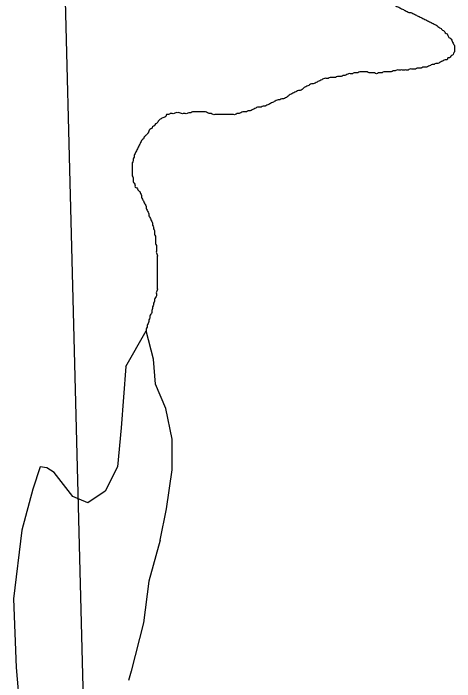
# Model space of a CAD drawing. Extents: x 813775 to 1157140, y 1757555 to 1979907.
# Drawn here: x 1031715 to 1033040, y 1865293 to 1867301 of the extents above; entities that cross this region are included whole.
import ezdxf

# ---------------------------------------------------------------- set-up
doc = ezdxf.new("R2010")
doc.units = 0
doc.layers.add('Level 35', color=7, linetype='Continuous')
doc.layers.add('Level 5', color=7, linetype='Continuous')

msp = doc.modelspace()

# ---------------------------------------------------------------- linework, layer by layer
at = {"layer": 'Level 35'}
for points in [[(1032052.4, 1866239.5), (1032113.8, 1866346.7)], [(1032136.1, 1866261.8), (1032113.8, 1866346.7)], [(1032155.6, 1865717.6), (1032175.2, 1865812.5), (1032191.9, 1865929.7), (1032191.9, 1866021.8), (1032172.4, 1866113.9), (1032141.7, 1866186.5), (1032136.1, 1866261.8)], [(1032052.4, 1866239.5), (1032038.5, 1866055.3), (1032027.3, 1865938.1), (1031991.1, 1865865.5), (1031938.1, 1865829.8)], [(1031938.1, 1865829.8), (1031893.4, 1865848.8), (1031837.6, 1865921.4), (1031815.3, 1865935.3), (1031795.8, 1865938.1), (1031773.5, 1865871.1), (1031740, 1865748.3), (1031714.9, 1865541.8), (1031723.3, 1865335.3), (1031745.6, 1865078.6)], [(1032155.6, 1865717.6), (1032122.2, 1865594.8), (1032105.4, 1865469.3), (1032069.2, 1865324.1), (1032060.3, 1865296.1)]]:
    msp.add_lwpolyline(points, dxfattribs=at)
for points in [[(1032590.8, 1867680.7), (1032590.8, 1867675.1), (1032588, 1867669.5), (1032588, 1867663.9), (1032588, 1867658.3), (1032588, 1867652.8), (1032588, 1867647.2), (1032588, 1867641.6), (1032590.8, 1867636), (1032590.8, 1867630.4), (1032590.8, 1867624.9), (1032593.6, 1867619.3), (1032593.6, 1867613.7), (1032596.4, 1867608.1), (1032596.4, 1867602.5), (1032596.4, 1867596.9), (1032596.4, 1867591.4), (1032599.2, 1867585.8), (1032601.9, 1867580.2), (1032604.7, 1867574.6), (1032607.5, 1867569), (1032610.3, 1867563.5), (1032613.1, 1867557.9), (1032618.7, 1867552.3), (1032621.5, 1867546.7), (1032624.3, 1867541.1), (1032629.8, 1867538.3), (1032632.6, 1867532.8), (1032635.4, 1867527.2), (1032641, 1867524.4), (1032646.6, 1867521.6), (1032649.4, 1867516), (1032652.2, 1867510.4), (1032657.7, 1867507.6), (1032663.3, 1867504.8), (1032668.9, 1867499.3), (1032674.5, 1867496.5), (1032677.3, 1867490.9), (1032682.8, 1867490.9), (1032688.4, 1867485.3), (1032694, 1867482.5), (1032696.8, 1867476.9), (1032699.6, 1867471.4), (1032705.2, 1867471.4), (1032707.9, 1867465.8), (1032710.7, 1867460.2), (1032716.3, 1867457.4), (1032716.3, 1867451.8), (1032721.9, 1867446.2), (1032724.7, 1867440.7), (1032724.7, 1867435.1), (1032727.5, 1867429.5), (1032730.3, 1867423.9), (1032733.1, 1867418.3), (1032735.8, 1867412.8), (1032738.6, 1867407.2), (1032741.4, 1867401.6), (1032741.4, 1867396), (1032744.2, 1867390.4), (1032747, 1867384.8), (1032749.8, 1867379.3), (1032752.6, 1867373.7), (1032758.2, 1867368.1), (1032763.7, 1867362.5), (1032769.3, 1867362.5), (1032774.9, 1867356.9), (1032780.5, 1867356.9), (1032786.1, 1867354.1), (1032791.6, 1867351.4), (1032797.2, 1867348.6), (1032802.8, 1867348.6), (1032808.4, 1867345.8), (1032813.9, 1867345.8), (1032819.5, 1867343), (1032825.1, 1867340.2), (1032830.7, 1867337.4), (1032836.3, 1867334.6), (1032841.8, 1867334.6), (1032847.4, 1867331.8), (1032853, 1867326.2), (1032858.6, 1867326.2), (1032864.2, 1867323.4), (1032869.7, 1867320.7), (1032875.3, 1867317.9), (1032880.9, 1867315.1), (1032886.5, 1867312.3), (1032892, 1867309.5), (1032897.6, 1867306.7), (1032903.2, 1867303.9), (1032908.8, 1867303.9), (1032914.4, 1867301.1)], [(1032914.4, 1867301.1), (1032919.9, 1867298.3), (1032925.5, 1867295.5), (1032931.1, 1867292.8), (1032936.7, 1867290), (1032942.3, 1867287.2), (1032947.8, 1867284.4), (1032953.4, 1867281.6), (1032959, 1867278.8), (1032964.6, 1867276), (1032970.2, 1867273.2), (1032975.7, 1867270.4), (1032981.3, 1867267.6), (1032986.9, 1867264.8), (1032992.5, 1867259.3), (1032998, 1867256.5), (1033003.6, 1867250.9), (1033009.2, 1867248.1), (1033012, 1867242.5), (1033017.6, 1867239.7), (1033020.4, 1867234.1), (1033023.2, 1867228.6), (1033028.7, 1867225.8), (1033031.5, 1867220.2), (1033034.3, 1867214.6), (1033037.1, 1867209), (1033039.9, 1867203.4), (1033039.9, 1867197.9), (1033039.9, 1867192.3), (1033039.9, 1867186.7), (1033037.1, 1867181.1), (1033034.3, 1867175.5), (1033028.7, 1867172.7), (1033025.9, 1867167.2), (1033020.4, 1867167.2), (1033017.6, 1867161.6), (1033012, 1867161.6), (1033006.4, 1867158.8), (1033000.8, 1867156), (1032995.3, 1867153.2), (1032989.7, 1867150.4), (1032984.1, 1867150.4), (1032978.5, 1867147.6), (1032972.9, 1867147.6), (1032967.4, 1867144.8), (1032961.8, 1867142), (1032956.2, 1867139.3), (1032950.6, 1867139.3), (1032945, 1867139.3), (1032939.5, 1867136.5), (1032933.9, 1867136.5), (1032928.3, 1867136.5), (1032922.7, 1867133.7), (1032917.2, 1867133.7), (1032911.6, 1867133.7), (1032906, 1867133.7), (1032900.4, 1867130.9), (1032894.8, 1867130.9), (1032889.3, 1867130.9), (1032883.7, 1867130.9), (1032878.1, 1867130.9), (1032872.5, 1867130.9), (1032866.9, 1867130.9), (1032861.4, 1867128.1), (1032855.8, 1867128.1), (1032850.2, 1867125.3), (1032844.6, 1867125.3), (1032839, 1867125.3), (1032833.5, 1867125.3), (1032827.9, 1867125.3), (1032822.3, 1867122.5), (1032816.7, 1867122.5), (1032811.2, 1867122.5), (1032805.6, 1867119.7), (1032800, 1867122.5), (1032794.4, 1867122.5), (1032788.8, 1867122.5), (1032783.3, 1867122.5), (1032777.7, 1867125.3), (1032772.1, 1867125.3), (1032766.5, 1867125.3), (1032760.9, 1867125.3), (1032755.4, 1867125.3), (1032749.8, 1867122.5), (1032744.2, 1867122.5), (1032738.6, 1867122.5), (1032733.1, 1867119.7), (1032727.5, 1867119.7), (1032721.9, 1867119.7), (1032716.3, 1867116.9), (1032710.7, 1867114.1)], [(1032710.7, 1867114.1), (1032705.2, 1867114.1), (1032699.6, 1867111.4), (1032694, 1867111.4), (1032688.4, 1867111.4), (1032682.8, 1867108.6), (1032677.3, 1867108.6), (1032671.7, 1867108.6), (1032666.1, 1867108.6), (1032660.5, 1867105.8), (1032654.9, 1867105.8), (1032649.4, 1867105.8), (1032643.8, 1867103), (1032638.2, 1867100.2), (1032632.6, 1867097.4), (1032627.1, 1867094.6), (1032621.5, 1867091.8), (1032615.9, 1867089), (1032610.3, 1867089), (1032604.7, 1867086.2), (1032599.2, 1867083.4), (1032593.6, 1867080.7), (1032588, 1867077.9), (1032582.4, 1867072.3), (1032576.8, 1867069.5), (1032571.3, 1867069.5), (1032565.7, 1867066.7), (1032560.1, 1867063.9), (1032554.5, 1867061.1), (1032548.9, 1867058.3), (1032543.4, 1867055.5), (1032537.8, 1867050), (1032532.2, 1867047.2), (1032526.6, 1867044.4), (1032521.1, 1867044.4), (1032515.5, 1867041.6), (1032509.9, 1867041.6), (1032504.3, 1867038.8), (1032498.7, 1867036), (1032493.2, 1867033.2), (1032487.6, 1867030.4), (1032482, 1867027.6), (1032476.4, 1867024.8), (1032470.8, 1867022), (1032465.3, 1867022), (1032459.7, 1867019.3), (1032454.1, 1867019.3), (1032448.5, 1867019.3), (1032443, 1867016.5), (1032437.4, 1867013.7), (1032431.8, 1867010.9), (1032426.2, 1867008.1), (1032420.6, 1867008.1), (1032415.1, 1867005.3), (1032409.5, 1867005.3), (1032403.9, 1867005.3), (1032398.3, 1867002.5), (1032392.7, 1866999.7), (1032387.2, 1866999.7), (1032381.6, 1866996.9), (1032376, 1866996.9), (1032370.4, 1866996.9), (1032364.8, 1866996.9), (1032359.3, 1866996.9), (1032353.7, 1866996.9), (1032348.1, 1866996.9), (1032342.5, 1866996.9), (1032337, 1866996.9), (1032331.4, 1866996.9), (1032325.8, 1866996.9), (1032320.2, 1866996.9), (1032314.6, 1866996.9), (1032309.1, 1866999.7), (1032303.5, 1866999.7), (1032297.9, 1867002.5), (1032292.3, 1867005.3), (1032286.7, 1867005.3), (1032281.2, 1867005.3), (1032275.6, 1867005.3), (1032270, 1867005.3), (1032264.4, 1867005.3), (1032258.8, 1867005.3), (1032253.3, 1867005.3), (1032247.7, 1867002.5), (1032242.1, 1867002.5), (1032236.5, 1866999.7), (1032231, 1866999.7), (1032225.4, 1866999.7), (1032219.8, 1866999.7), (1032214.2, 1867002.5), (1032208.6, 1867002.5)], [(1032208.6, 1867002.5), (1032203.1, 1867002.5), (1032197.5, 1866999.7), (1032191.9, 1866999.7), (1032186.3, 1866999.7), (1032180.7, 1866996.9), (1032175.2, 1866996.9), (1032172.4, 1866991.3), (1032166.8, 1866988.6), (1032161.2, 1866985.8), (1032155.6, 1866983), (1032150.1, 1866977.4), (1032147.3, 1866971.8), (1032141.7, 1866969), (1032138.9, 1866963.4), (1032133.3, 1866960.6), (1032130.5, 1866955.1), (1032125, 1866952.3), (1032122.2, 1866946.7), (1032119.4, 1866941.1), (1032113.8, 1866935.5), (1032108.2, 1866929.9), (1032105.4, 1866924.4), (1032099.9, 1866918.8), (1032097.1, 1866913.2), (1032094.3, 1866907.6), (1032091.5, 1866902), (1032088.7, 1866896.5), (1032085.9, 1866890.9), (1032083.1, 1866885.3), (1032080.3, 1866879.7), (1032077.5, 1866874.1), (1032077.5, 1866868.6), (1032074.7, 1866863), (1032074.7, 1866857.4), (1032072, 1866851.8), (1032072, 1866846.2), (1032072, 1866840.6), (1032072, 1866835.1), (1032072, 1866829.5), (1032072, 1866823.9), (1032072, 1866818.3), (1032072, 1866812.7), (1032074.7, 1866807.2), (1032074.7, 1866801.6), (1032074.7, 1866796), (1032077.5, 1866790.4), (1032080.3, 1866784.8), (1032080.3, 1866779.2), (1032085.9, 1866776.5), (1032088.7, 1866770.9), (1032094.3, 1866765.3), (1032097.1, 1866759.7), (1032099.9, 1866754.1), (1032099.9, 1866748.5), (1032102.6, 1866743), (1032105.4, 1866737.4), (1032108.2, 1866731.8), (1032111, 1866726.2), (1032113.8, 1866720.6), (1032113.8, 1866715.1), (1032116.6, 1866709.5), (1032119.4, 1866703.9), (1032122.2, 1866698.3), (1032122.2, 1866692.7), (1032125, 1866687.2), (1032127.7, 1866681.6), (1032130.5, 1866676), (1032133.3, 1866670.4), (1032133.3, 1866664.8), (1032136.1, 1866659.2), (1032136.1, 1866653.7), (1032138.9, 1866648.1), (1032138.9, 1866642.5), (1032138.9, 1866636.9), (1032141.7, 1866631.3), (1032141.7, 1866625.8), (1032141.7, 1866620.2), (1032141.7, 1866614.6), (1032141.7, 1866609), (1032144.5, 1866603.4), (1032144.5, 1866597.8), (1032144.5, 1866592.3), (1032144.5, 1866586.7), (1032144.5, 1866581.1), (1032147.3, 1866575.5), (1032147.3, 1866569.9), (1032147.3, 1866564.4), (1032147.3, 1866558.8), (1032147.3, 1866553.2), (1032147.3, 1866547.6)], [(1032147.3, 1866547.6), (1032147.3, 1866542), (1032147.3, 1866536.4), (1032147.3, 1866530.9), (1032147.3, 1866525.3), (1032147.3, 1866519.7), (1032147.3, 1866514.1), (1032147.3, 1866508.5), (1032147.3, 1866503), (1032147.3, 1866497.4), (1032147.3, 1866491.8), (1032147.3, 1866486.2), (1032147.3, 1866480.6), (1032147.3, 1866475.1), (1032147.3, 1866469.5), (1032144.5, 1866463.9), (1032144.5, 1866458.3), (1032144.5, 1866452.7), (1032141.7, 1866447.1), (1032138.9, 1866441.6), (1032138.9, 1866436), (1032136.1, 1866430.4), (1032136.1, 1866424.8), (1032133.3, 1866419.2), (1032133.3, 1866413.7), (1032130.5, 1866408.1), (1032130.5, 1866402.5), (1032127.7, 1866396.9), (1032125, 1866391.3), (1032125, 1866385.7), (1032122.2, 1866380.2), (1032122.2, 1866374.6), (1032119.4, 1866369), (1032116.6, 1866363.4), (1032116.6, 1866357.8), (1032113.8, 1866352.3), (1032113.8, 1866346.7), (1032112, 1866343.2)]]:
    msp.add_spline(points, degree=3, dxfattribs=at)
at = {"layer": 'Level 5'}
msp.add_lwpolyline([(1031829, 1868935.8), (1032023.6, 1861380.8)], dxfattribs=at)

doc.saveas('drawing.dxf')
